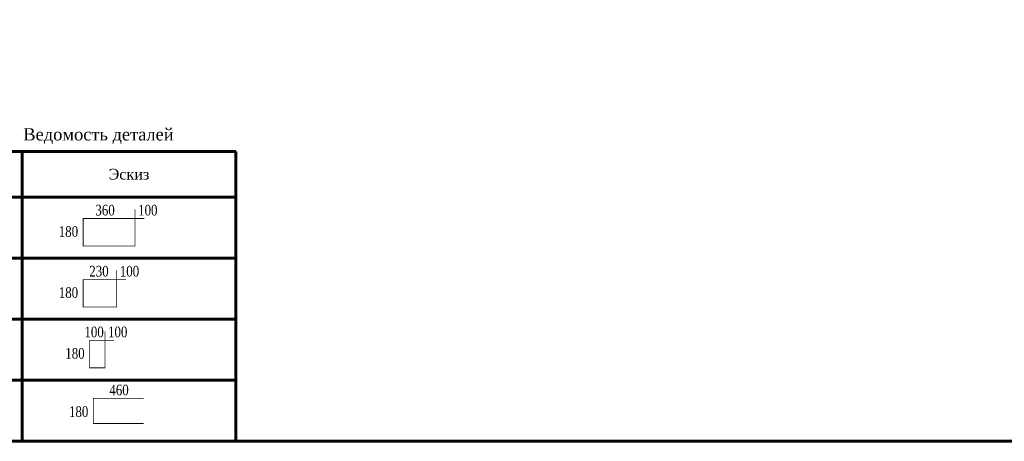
# Model space of a CAD drawing. Header units: millimetres. Extents: x 2063114 to 14983986, y -126020516 to 213791.
# Tile 491 of 656: x 2324312 to 2356568, y -635191 to -621376. Entities that reach past the tile are written whole.
import ezdxf

# ---------------------------------------------------------------- set-up
doc = ezdxf.new("R2010")
doc.units = ezdxf.units.MM
doc.linetypes.add('ACAD_ISO04W100', pattern=[30, 24, -3, 0, -3])
doc.layers.add('оси', color=22, linetype='ACAD_ISO04W100', lineweight=13)
doc.layers.add('Текст', color=7, linetype='Continuous', lineweight=15)
doc.styles.add('TIMES NEW', font='times.ttf', dxfattribs={"height": 200})
doc.styles.add('Times New Roman', font='times.ttf')

# ---------------------------------------------------------------- blocks, each defined once
blk = doc.blocks.new('*U1590')
at = {"color": 0, "lineweight": 60, "ltscale": 25}
blk.add_lwpolyline([(-57400, 41500), (-500, 41500), (-500, 500), (-57400, 500)], close=True, dxfattribs=at)

msp = doc.modelspace()

# ---------------------------------------------------------------- linework, layer by layer
at = {"color": 7, "lineweight": 60}
for points in [[(2322392.08613, -625691.31434), (2331392.08613, -625691.31434)], [(2324392.08613, -625691.31434), (2324392.08613, -635191.31434)], [(2331392.08613, -625691.31434), (2331392.08613, -635191.31434)], [(2322392.08613, -627191.31434), (2331392.08613, -627191.31434)], [(2322392.08613, -629191.31434), (2331392.08613, -629191.31434)], [(2322392.08613, -631191.31434), (2331392.08613, -631191.31434)], [(2322392.08613, -633191.31434), (2331392.08613, -633191.31434)], [(2322392.08613, -635191.31434), (2331392.08613, -635191.31434)]]:
    msp.add_lwpolyline(points, dxfattribs=at)
at = {"layer": 'Текст', "lineweight": 30, "const_width": 25}
msp.add_lwpolyline([(2328092.08613, -627591.31434), (2328092.08613, -628041.31434), (2328092.08613, -627891.31434), (2326392.08613, -627891.31434), (2326392.08613, -628791.31434), (2328092.08613, -628791.31434), (2328092.08613, -627891.31434), (2327942.08613, -627891.31434), (2328392.08613, -627891.31434)], dxfattribs=at)
at = {"layer": 'Текст', "linetype": 'Continuous', "lineweight": 30, "const_width": 25}
for points in [[(2327492.08613, -629591.31434), (2327492.08613, -630041.31434), (2327492.08613, -629891.31434), (2326392.08613, -629891.31434), (2326392.08613, -630791.31434), (2327492.08613, -630791.31434), (2327492.08613, -629891.31434), (2327342.08613, -629891.31434), (2327792.08613, -629891.31434)], [(2327105.67, -631583.26605), (2327105.67, -632033.26605), (2327105.67, -631883.26605), (2326605.67, -631883.26605), (2326605.67, -632783.26605), (2327105.67, -632783.26605), (2327105.67, -631883.26605), (2326955.67, -631883.26605), (2327405.67, -631883.26605)], [(2328226.17036, -633783.3896), (2328376.17036, -633783.3896), (2328376.17036, -633783.3896), (2328376.17036, -633783.3896), (2326726.17036, -633783.3896), (2326726.17036, -634608.3896), (2328376.17036, -634608.3896)]]:
    msp.add_lwpolyline(points, dxfattribs=at)

# ---------------------------------------------------------------- block references
msp.add_blockref('*U1590', (2379792.08613, -635691.31434))

# ---------------------------------------------------------------- texts
at = {"layer": 'оси', "color": 7, "linetype": 'ByBlock', "lineweight": 30, "style": 'TIMES NEW', "width": 0.8}
for s, p in [('460', (2327249.60118, -633683.3896)), ('180', (2325926.17036, -634395.8896))]:
    msp.add_text(s, height=350, dxfattribs=at).set_placement(p)
at = {"layer": 'Текст', "color": 7, "linetype": 'ByBlock', "lineweight": 30, "style": 'TIMES NEW', "width": 0.8}
for s, p in [('360', (2326792.08613, -627791.31434)), ('100', (2328192.08613, -627791.31434)), ('180', (2325592.08613, -628491.31434)), ('230', (2326592.08613, -629791.31434)), ('100', (2327592.08613, -629791.31434)), ('180', (2325592.08613, -630491.31434)), ('100', (2326432.26806, -631783.26605)), ('100', (2327205.67, -631783.26605)), ('180', (2325805.67, -632483.26605))]:
    msp.add_text(s, height=350, dxfattribs=at).set_placement(p)
at = {"layer": 'Текст', "color": 7, "linetype": 'Continuous', "lineweight": 30, "insert": (2326892.08613, -625191.31434), "char_height": 400, "attachment_point": 5, "style": 'Times New Roman'}
msp.add_mtext('Ведомость деталей', dxfattribs=at)
at = {"layer": 'Текст', "color": 7, "lineweight": 25, "insert": (2327892.08613, -626441.31434), "char_height": 350, "width": 2000, "attachment_point": 5, "style": 'Times New Roman'}
msp.add_mtext('Эскиз', dxfattribs=at)

doc.saveas('drawing.dxf')
